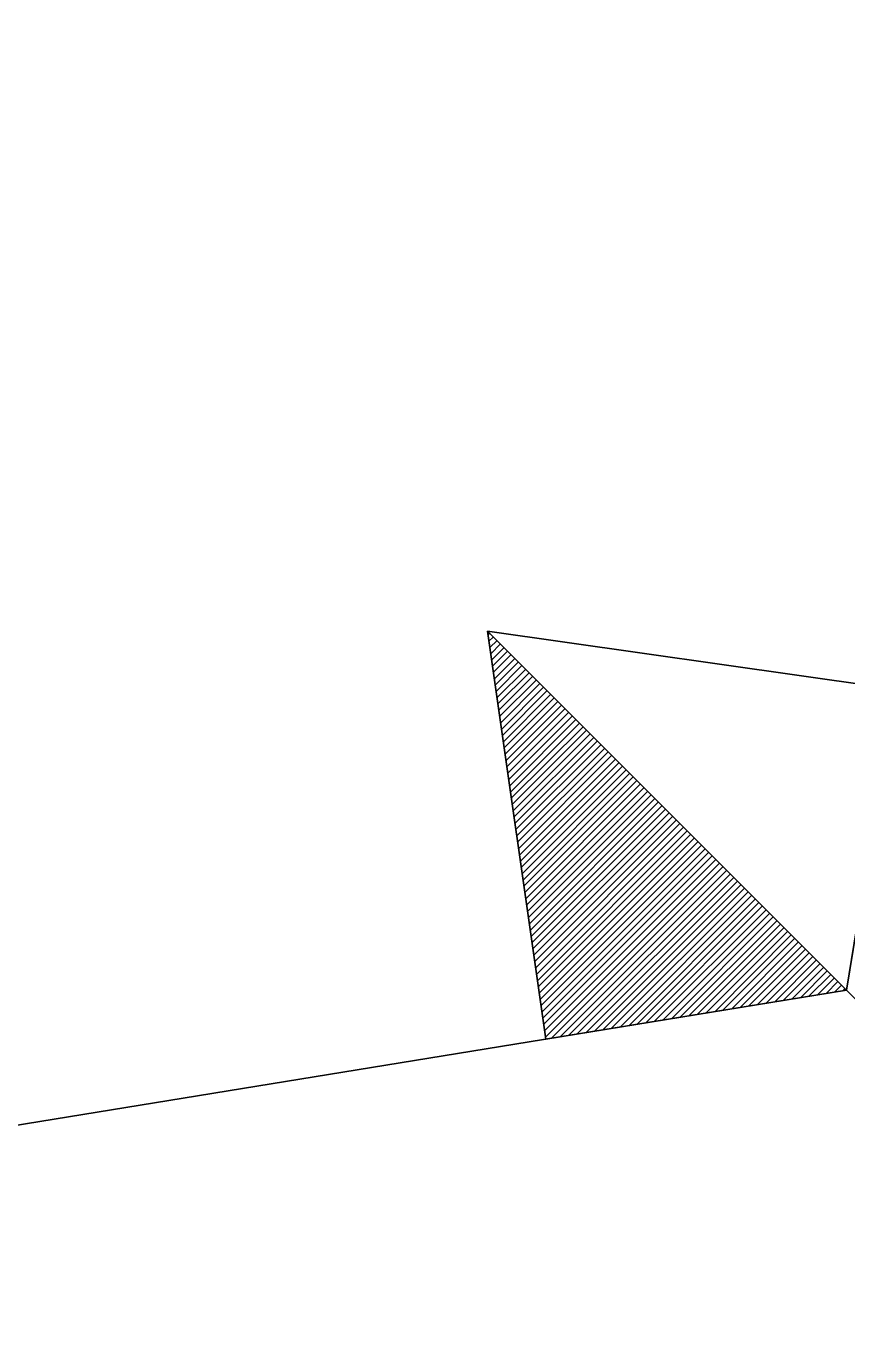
# Model space of a CAD drawing. Extents: x 576692 to 577659, y 273254 to 273799.
# Drawn here: x 577250.962 to 577253.031, y 273528.442 to 273531.756 of the extents above; entities that cross this region are included whole.
import ezdxf

# ---------------------------------------------------------------- set-up
doc = ezdxf.new("R2010")
doc.units = 0
doc.layers.add('RAMI_UZMR_####_####_#', color=7, linetype='Continuous')

msp = doc.modelspace()

# ---------------------------------------------------------------- linework, layer by layer
at = {"layer": 'RAMI_UZMR_####_####_#'}
for p, q in [((577253.0297, 273529.3257), (577253.9257, 273534.8297)), ((577252.2721, 273529.2025), (577252.1249, 273530.2305)), ((577252.1249, 273530.2305), (577253.0297, 273529.3257)), ((577253.0297, 273529.3257), (577252.1249, 273530.2305)), ((577252.1249, 273530.2305), (577253.1537, 273530.0841)), ((577252.1249, 273530.2305), (577252.2721, 273529.2025)), ((577253.0297, 273529.3257), (577252.1249, 273530.2305)), ((577252.1265, 273530.2217), (577252.1305, 273530.2257)), ((577252.1281, 273530.2057), (577252.1393, 273530.2161)), ((577252.1305, 273530.1897), (577252.1489, 273530.2073)), ((577252.1329, 273530.1737), (577252.1577, 273530.1985)), ((577252.1353, 273530.1577), (577252.1665, 273530.1889)), ((577252.1377, 273530.1425), (577252.1753, 273530.1801)), ((577252.1393, 273530.1265), (577252.1841, 273530.1713)), ((577252.1425, 273530.1105), (577252.1937, 273530.1617)), ((577252.1441, 273530.0945), (577252.2025, 273530.1529)), ((577252.1465, 273530.0785), (577252.2113, 273530.1441)), ((577252.1489, 273530.0633), (577252.2209, 273530.1345)), ((577252.1513, 273530.0473), (577252.2297, 273530.1257)), ((577252.1537, 273530.0313), (577252.2385, 273530.1169)), ((577252.1553, 273530.0153), (577252.2481, 273530.1081)), ((577252.1577, 273529.9993), (577252.2569, 273530.0985)), ((577252.1601, 273529.9833), (577252.2665, 273530.0897)), ((577252.1625, 273529.9681), (577252.2753, 273530.0809)), ((577252.1649, 273529.9521), (577252.2841, 273530.0713)), ((577252.1665, 273529.9361), (577252.2929, 273530.0625)), ((577253.1537, 273530.0841), (577253.0297, 273529.3257)), ((577252.1689, 273529.9201), (577252.3025, 273530.0537)), ((577252.1713, 273529.9041), (577252.3113, 273530.0441)), ((577252.1737, 273529.8889), (577252.3201, 273530.0353)), ((577252.1761, 273529.8729), (577252.3297, 273530.0265)), ((577252.1785, 273529.8569), (577252.3385, 273530.0169)), ((577252.1809, 273529.8409), (577252.3473, 273530.0081)), ((577252.1825, 273529.8249), (577252.3569, 273529.9993)), ((577252.1849, 273529.8097), (577252.3657, 273529.9897)), ((577252.1873, 273529.7937), (577252.3745, 273529.9809)), ((577252.1897, 273529.7777), (577252.3841, 273529.9721)), ((577252.1921, 273529.7625), (577252.3929, 273529.9625)), ((577252.1945, 273529.7465), (577252.4017, 273529.9537)), ((577252.1961, 273529.7305), (577252.4113, 273529.9449)), ((577252.1985, 273529.7145), (577252.4201, 273529.9353)), ((577252.2009, 273529.6985), (577252.4289, 273529.9265)), ((577252.2033, 273529.6825), (577252.4377, 273529.9177)), ((577252.2057, 273529.6665), (577252.4473, 273529.9081)), ((577252.2081, 273529.6513), (577252.4561, 273529.8993)), ((577252.2097, 273529.6353), (577252.4649, 273529.8905)), ((577252.2121, 273529.6193), (577252.4745, 273529.8809)), ((577252.2145, 273529.6033), (577252.4833, 273529.8721)), ((577252.2169, 273529.5881), (577252.4921, 273529.8633)), ((577252.2193, 273529.5721), (577252.5017, 273529.8545)), ((577252.2217, 273529.5561), (577252.5105, 273529.8457)), ((577252.2233, 273529.5401), (577252.5193, 273529.8361)), ((577252.2257, 273529.5241), (577252.5289, 273529.8273)), ((577252.2281, 273529.5089), (577252.5377, 273529.8185)), ((577252.2305, 273529.4929), (577252.5465, 273529.8089)), ((577252.2329, 273529.4769), (577252.5553, 273529.8001)), ((577252.2353, 273529.4609), (577252.5649, 273529.7913)), ((577252.2369, 273529.4449), (577252.5737, 273529.7817)), ((577252.2393, 273529.4297), (577252.5825, 273529.7729)), ((577252.2417, 273529.4137), (577252.5921, 273529.7641)), ((577252.2441, 273529.3977), (577252.6009, 273529.7545)), ((577252.2465, 273529.3817), (577252.6097, 273529.7457)), ((577252.2481, 273529.3657), (577252.6193, 273529.7369)), ((577252.2513, 273529.3497), (577252.6281, 273529.7273)), ((577252.2529, 273529.3345), (577252.6369, 273529.7185)), ((577252.2553, 273529.3185), (577252.6465, 273529.7097)), ((577252.2577, 273529.3025), (577252.6553, 273529.7001)), ((577252.2601, 273529.2873), (577252.6641, 273529.6913)), ((577252.2625, 273529.2713), (577252.6737, 273529.6825)), ((577252.2641, 273529.2553), (577252.6825, 273529.6729)), ((577252.2665, 273529.2393), (577252.6913, 273529.6641)), ((577252.2689, 273529.2233), (577252.7009, 273529.6553)), ((577252.2713, 273529.2073), (577252.7097, 273529.6457)), ((577252.2865, 273529.2049), (577252.7185, 273529.6369)), ((577252.3081, 273529.2081), (577252.7281, 273529.6281)), ((577252.3297, 273529.2121), (577252.7369, 273529.6185)), ((577252.3513, 273529.2153), (577252.7457, 273529.6097)), ((577252.3729, 273529.2185), (577252.7553, 273529.6009)), ((577252.3945, 273529.2225), (577252.7641, 273529.5921)), ((577252.4161, 273529.2257), (577252.7729, 273529.5833)), ((577252.4377, 273529.2297), (577252.7825, 273529.5737)), ((577252.4593, 273529.2329), (577252.7913, 273529.5649)), ((577252.4809, 273529.2361), (577252.8001, 273529.5553)), ((577252.5025, 273529.2401), (577252.8089, 273529.5465)), ((577252.5241, 273529.2433), (577252.8177, 273529.5377)), ((577252.5457, 273529.2473), (577252.8273, 273529.5281)), ((577252.5673, 273529.2505), (577252.8361, 273529.5193)), ((577252.5889, 273529.2537), (577252.8449, 273529.5105)), ((577252.6105, 273529.2577), (577252.8545, 273529.5009)), ((577252.6321, 273529.2609), (577252.8633, 273529.4921)), ((577252.6545, 273529.2649), (577252.8721, 273529.4833)), ((577252.6753, 273529.2681), (577252.8817, 273529.4745)), ((577252.6977, 273529.2713), (577252.8905, 273529.4649)), ((577252.7185, 273529.2753), (577252.8993, 273529.4561)), ((577252.7409, 273529.2785), (577252.9089, 273529.4473)), ((577252.7617, 273529.2825), (577252.9177, 273529.4377)), ((577252.7833, 273529.2857), (577252.9265, 273529.4289)), ((577252.8049, 273529.2889), (577252.9361, 273529.4201)), ((577252.8273, 273529.2929), (577252.9449, 273529.4105)), ((577252.8489, 273529.2961), (577252.9537, 273529.4017)), ((577252.8705, 273529.3001), (577252.9633, 273529.3929)), ((577252.8921, 273529.3033), (577252.9721, 273529.3833)), ((577252.9137, 273529.3065), (577252.9809, 273529.3745)), ((577252.9353, 273529.3105), (577252.9905, 273529.3657)), ((577252.9569, 273529.3137), (577252.9993, 273529.3561)), ((577252.9785, 273529.3177), (577253.0081, 273529.3473)), ((577253.0001, 273529.3209), (577253.0177, 273529.3385)), ((577247.5257, 273528.4297), (577253.0297, 273529.3257)), ((577253.0297, 273529.3257), (577252.2721, 273529.2025)), ((577252.2721, 273529.2025), (577253.0297, 273529.3257)), ((577253.0217, 273529.3241), (577253.0265, 273529.3297)), ((577253.9257, 273528.4297), (577253.0297, 273529.3257)), ((577253.0297, 273529.3257), (577253.9257, 273528.4297))]:
    msp.add_line(p, q, dxfattribs=at)

doc.saveas('drawing.dxf')
